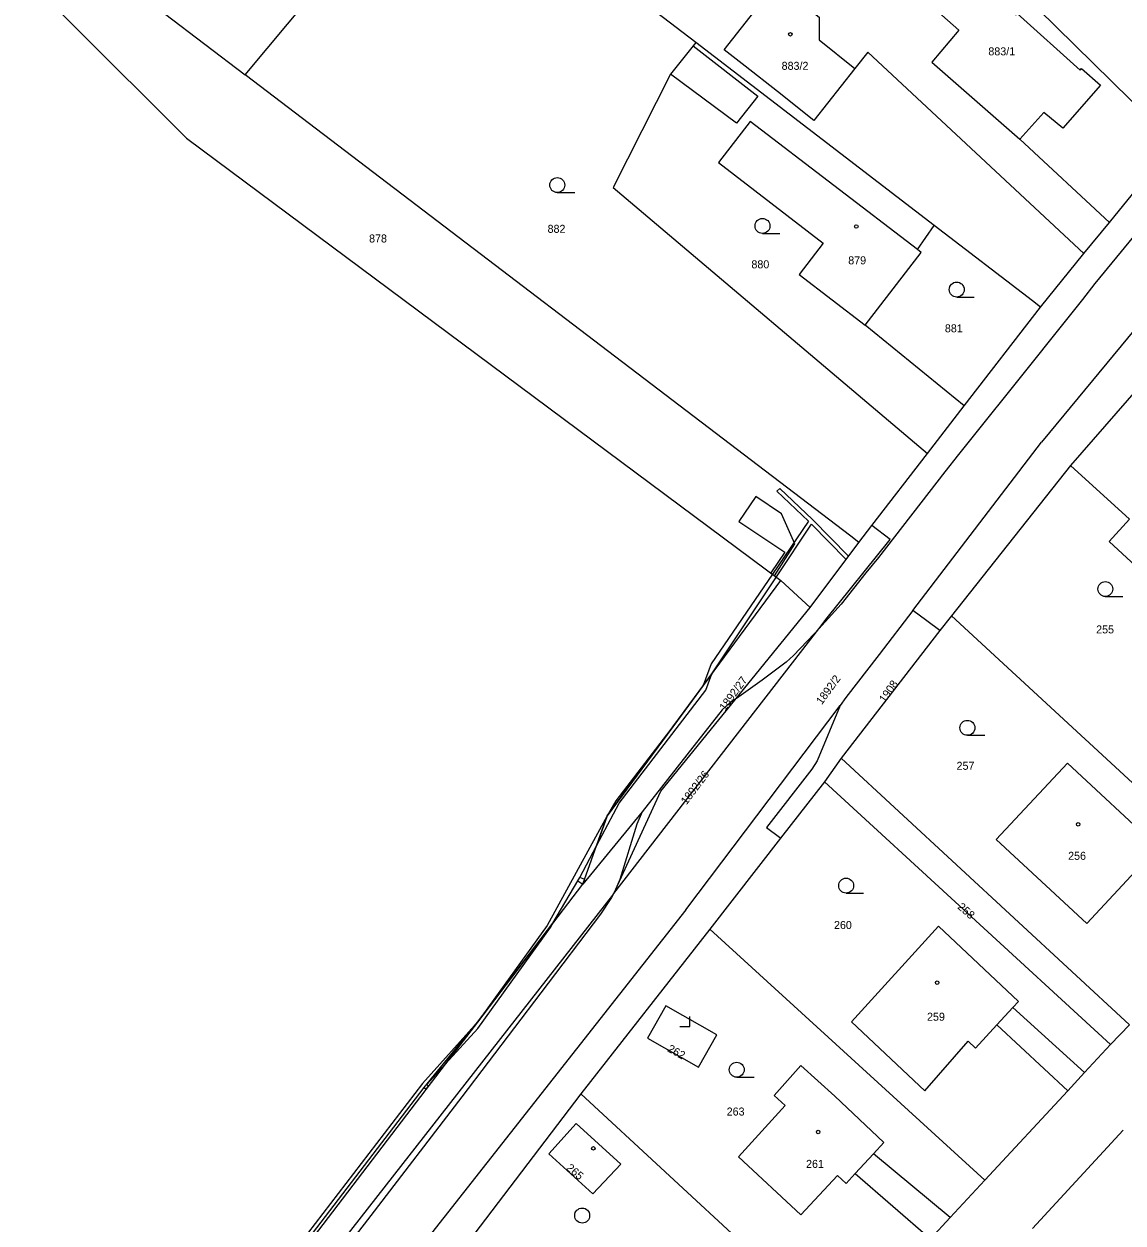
# Model space of a CAD drawing. Extents: x -587171 to -555306, y -1167727 to -1074732.
# Drawn here: x -560353.3 to -560243.1, y -1077820.1 to -1077699.8 of the extents above; entities that cross this region are included whole.
import ezdxf

# ---------------------------------------------------------------- set-up
doc = ezdxf.new("R2010")
doc.units = 0
for name, color, linetype in [('Hranice parcel', 7, 'Continuous'), ('Parcelní čísla', 7, 'Continuous'), ('Vnitřní kresba', 7, 'Continuous'), ('Věcná břemena k části', 7, 'Continuous'), ('Značky budov', 7, 'Continuous'), ('Značky kultur', 7, 'Continuous')]:
    doc.layers.add(name, color=color, linetype=linetype)

msp = doc.modelspace()

# ---------------------------------------------------------------- linework, layer by layer
at = {"layer": 'Hranice parcel'}
for p, q in [((-560285.91, -1077701.68), (-560311.93, -1077681.72)), ((-560331.1, -1077704.9), (-560322.05, -1077694.02)), ((-560262.02, -1077720.01), (-560285.91, -1077701.68)), ((-560273.55, -1077701.41), (-560269.95, -1077704.27)), ((-560244.43, -1077719.71), (-560237.94, -1077711.73)), ((-560246.98, -1077722.84), (-560244.43, -1077719.71)), ((-560263.69, -1077722.44), (-560262.02, -1077720.01)), ((-560251.34, -1077728.2), (-560246.98, -1077722.84)), ((-560258.99, -1077738.11), (-560251.34, -1077728.2)), ((-560258.99, -1077738.11), (-560268.91, -1077730.03)), ((-560236.6, -1077730.58), (-560248.32, -1077744.1)), ((-560262.68, -1077742.89), (-560258.99, -1077738.11)), ((-560268.24, -1077750.1), (-560262.68, -1077742.89)), ((-560248.32, -1077744.1), (-560260.28, -1077759.18)), ((-560248.32, -1077744.1), (-560242.41, -1077749.49)), ((-560269.56, -1077751.81), (-560268.24, -1077750.1)), ((-560266.43, -1077751.52), (-560268.24, -1077750.1)), ((-560272.86, -1077759.54), (-560266.43, -1077751.52)), ((-560273.58, -1077760.47), (-560272.86, -1077759.54)), ((-560260.28, -1077759.18), (-560261.42, -1077760.66)), ((-560260.28, -1077759.18), (-560230.24, -1077786.92)), ((-560294.11, -1077787.02), (-560273.58, -1077760.47)), ((-560261.42, -1077760.66), (-560271.34, -1077773.46)), ((-560271.34, -1077773.46), (-560273.01, -1077775.84)), ((-560271.34, -1077773.46), (-560242.43, -1077800.19)), ((-560273.01, -1077775.84), (-560277.4, -1077781.48)), ((-560273.01, -1077775.84), (-560244.32, -1077802.19)), ((-560291.27, -1077778.84), (-560297.22, -1077786.08)), ((-560277.4, -1077781.48), (-560284.5, -1077790.6)), ((-560387.98, -1077904.93), (-560297.22, -1077786.08)), ((-560294.23, -1077787.18), (-560294.11, -1077787.02)), ((-560284.5, -1077790.6), (-560297.43, -1077807.11)), ((-560284.5, -1077790.6), (-560256.93, -1077815.79)), ((-560244.32, -1077802.19), (-560242.43, -1077800.19)), ((-560246.92, -1077804.99), (-560244.32, -1077802.19)), ((-560248.61, -1077806.82), (-560246.92, -1077804.99)), ((-560297.43, -1077807.11), (-560310.75, -1077824.62)), ((-560297.43, -1077807.11), (-560271.27, -1077831.32)), ((-560256.93, -1077815.79), (-560248.61, -1077806.82)), ((-560252.13, -1077820.62), (-560243.04, -1077810.78)), ((-560260.39, -1077819.54), (-560256.93, -1077815.79)), ((-560262.36, -1077821.68), (-560260.39, -1077819.54))]:
    msp.add_line(p, q, dxfattribs=at)
for points in [[(-560237.94, -1077711.73), (-560238.65, -1077711.03), (-560292.32, -1077658.28)], [(-560362.63, -1077676.58), (-560360.56, -1077681.04), (-560358.52, -1077683.18), (-560356.35, -1077685.14), (-560347.27, -1077692.56), (-560331.1, -1077704.9)], [(-560270.16, -1077686.56), (-560268.62, -1077684.55), (-560264.69, -1077687.95), (-560259.99, -1077692.27), (-560260.7, -1077693.04), (-560253.79, -1077698.88), (-560253.69, -1077698.77), (-560247.36, -1077704.43), (-560247.23, -1077704.28), (-560245.33, -1077705.94), (-560249.1, -1077710.26), (-560251, -1077708.68), (-560253.4, -1077711.37), (-560244.43, -1077719.71)], [(-560359.92, -1077688.39), (-560336.97, -1077711.25), (-560277.37, -1077755.62)], [(-560280.97, -1077704.03), (-560283.06, -1077702.4), (-560277.84, -1077695.75), (-560275.86, -1077697.3)], [(-560275.86, -1077697.3), (-560273.52, -1077699.14), (-560273.55, -1077701.41)], [(-560221.55, -1077697.81), (-560228.2, -1077705.12), (-560229.65, -1077706.68), (-560233, -1077710.48), (-560233.72, -1077711.32), (-560240.9, -1077719.8), (-560242.03, -1077721.14), (-560245.88, -1077725.84), (-560247.13, -1077727.44), (-560255.12, -1077737.45), (-560256.37, -1077738.99), (-560259.58, -1077743.01), (-560260.93, -1077744.74), (-560267.57, -1077753.31), (-560268.85, -1077754.85), (-560271.33, -1077758.01), (-560272.61, -1077759.42), (-560273.58, -1077760.47)], [(-560285.91, -1077701.68), (-560286.17, -1077702), (-560288.45, -1077704.85), (-560294.19, -1077716.21), (-560262.68, -1077742.89)], [(-560246.98, -1077722.84), (-560268.65, -1077702.65), (-560269.95, -1077704.27)], [(-560269.95, -1077704.27), (-560274.06, -1077709.48), (-560277.71, -1077706.6), (-560280.97, -1077704.03)], [(-560269.56, -1077751.81), (-560270.36, -1077751.2), (-560331.1, -1077704.9)], [(-560263.69, -1077722.44), (-560280.46, -1077709.59), (-560283.62, -1077713.69), (-560273.12, -1077721.79), (-560275.55, -1077724.94), (-560268.91, -1077730.03)], [(-560251.34, -1077728.2), (-560252.13, -1077727.59), (-560262.02, -1077720.01)], [(-560268.91, -1077730.03), (-560263.3, -1077722.74), (-560263.69, -1077722.44)], [(-560242.41, -1077749.49), (-560244.46, -1077751.71), (-560236.97, -1077758.65), (-560234.92, -1077756.43)], [(-560277.37, -1077755.62), (-560274.43, -1077758.34), (-560269.56, -1077751.81)], [(-560297.22, -1077786.08), (-560294.8, -1077779.23), (-560277.37, -1077755.62)], [(-560261.42, -1077760.66), (-560262.74, -1077759.68), (-560264.13, -1077758.65), (-560267.52, -1077763.05), (-560270.86, -1077767.38), (-560271.43, -1077768.18), (-560273.73, -1077773.72), (-560274.27, -1077774.57), (-560278.83, -1077780.42), (-560277.52, -1077781.39), (-560277.4, -1077781.48)], [(-560273.58, -1077760.47), (-560274.04, -1077760.97), (-560276.1, -1077763.16), (-560276.83, -1077763.82), (-560279.24, -1077765.63), (-560281.84, -1077767.46), (-560282.52, -1077767.93), (-560283.26, -1077768.61), (-560286.8, -1077773.12), (-560291.27, -1077778.84)], [(-560246.69, -1077790.05), (-560239.57, -1077782.38), (-560248.65, -1077773.96), (-560255.78, -1077781.6), (-560246.69, -1077790.05)], [(-560291.27, -1077778.84), (-560291.83, -1077780.08), (-560293.54, -1077785.61), (-560294.11, -1077787.02)], [(-560294.23, -1077787.18), (-560294.35, -1077787.44), (-560295.45, -1077789.09), (-560301.45, -1077797), (-560309.38, -1077807.42), (-560318.5, -1077819.34), (-560330.73, -1077835.21), (-560344.15, -1077852.69), (-560352.48, -1077863.58), (-560360.27, -1077873.84), (-560368.19, -1077884.22), (-560377.93, -1077897.05), (-560382.7, -1077903.34), (-560383.5, -1077904.4), (-560385.4, -1077906.86), (-560386.63, -1077908.45), (-560392.71, -1077916.38), (-560393.99, -1077915.43), (-560395.27, -1077914.48)], [(-560387.98, -1077904.93), (-560354.65, -1077864.55), (-560294.23, -1077787.18)], [(-560246.92, -1077804.99), (-560254.11, -1077798.45), (-560253.56, -1077797.85), (-560261.57, -1077790.31), (-560270.29, -1077799.89), (-560262.94, -1077806.81), (-560258.61, -1077801.84), (-560257.86, -1077802.53), (-560255.73, -1077800.21), (-560248.61, -1077806.82)], [(-560288.9, -1077798.28), (-560290.76, -1077801.54), (-560285.65, -1077804.46), (-560283.8, -1077801.22), (-560288.9, -1077798.28)], [(-560260.39, -1077819.54), (-560268.09, -1077813.13), (-560267.06, -1077812.01), (-560271.98, -1077807.35), (-560275.36, -1077804.28), (-560278.06, -1077807.28), (-560276.95, -1077808.29), (-560281.62, -1077813.43), (-560275.36, -1077819.26), (-560271.69, -1077815.31), (-560270.84, -1077816.11), (-560269.92, -1077815.12), (-560262.36, -1077821.68)], [(-560297.89, -1077810.1), (-560300.65, -1077813.13), (-560296.23, -1077817.14), (-560293.42, -1077814.19), (-560297.89, -1077810.1)]]:
    msp.add_lwpolyline(points, dxfattribs=at)
at = {"layer": 'Vnitřní kresba'}
for p, q in [((-560268.53, -1077692.43), (-560259.52, -1077700.43)), ((-560259.52, -1077700.43), (-560262.24, -1077703.64)), ((-560286.17, -1077702), (-560279.7, -1077707.04)), ((-560262.24, -1077703.64), (-560253.4, -1077711.37)), ((-560281.84, -1077709.76), (-560288.45, -1077704.85)), ((-560279.7, -1077707.04), (-560281.84, -1077709.76)), ((-560233.67, -1077720.45), (-560251.25, -1077741.77)), ((-560264.13, -1077758.65), (-560251.25, -1077741.77)), ((-560286.91, -1077788.65), (-560271.43, -1077768.18)), ((-560286.91, -1077788.65), (-560313.5, -1077822.5)), ((-560255.73, -1077800.21), (-560254.11, -1077798.45)), ((-560269.92, -1077815.12), (-560268.09, -1077813.13))]:
    msp.add_line(p, q, dxfattribs=at)
msp.add_lwpolyline([(-560294.11, -1077787.02), (-560289.4, -1077776.76), (-560274.43, -1077758.34)], dxfattribs=at)
at = {"layer": 'Věcná břemena k části'}
for points in [[(-560270.83, -1077753.51), (-560270.59, -1077753.19), (-560274.2, -1077749.51), (-560277.49, -1077746.39), (-560277.77, -1077746.67), (-560274.6, -1077749.68), (-560278.22, -1077754.99), (-560284.35, -1077763.99), (-560285.16, -1077766.18), (-560284.3, -1077765.01), (-560277.83, -1077755.27), (-560274.31, -1077749.97)], [(-560276.99, -1077752.78), (-560278.37, -1077754.88), (-560278.01, -1077755.15), (-560275.98, -1077751.97), (-560277.31, -1077748.95), (-560279.89, -1077747.22), (-560281.58, -1077749.7)], [(-560295.86, -1077782.24), (-560293.59, -1077777.96), (-560284.9, -1077766.62), (-560284.3, -1077765.01), (-560285.16, -1077766.18), (-560287.74, -1077769.67), (-560294.8, -1077779.23)], [(-560287.74, -1077769.67), (-560293.92, -1077777.74), (-560294.8, -1077779.23)], [(-560295.86, -1077782.24), (-560294.8, -1077779.23), (-560300.82, -1077790.23), (-560307.8, -1077799.93), (-560300.23, -1077790.02), (-560297.74, -1077785.77), (-560297.55, -1077785.42)], [(-560295.86, -1077782.24), (-560294.8, -1077779.23), (-560300.82, -1077790.23), (-560307.8, -1077799.93), (-560300.23, -1077790.02), (-560297.74, -1077785.77), (-560297.22, -1077786.08), (-560297.05, -1077785.61), (-560297.55, -1077785.42)], [(-560310.99, -1077804.11), (-560307.75, -1077800.56), (-560300.48, -1077790.45), (-560300.23, -1077790.02), (-560307.8, -1077799.93)], [(-560313.14, -1077806.5), (-560307.8, -1077799.93), (-560313.31, -1077806.07), (-560329.46, -1077827.15), (-560345.7, -1077847.9), (-560362.62, -1077869.74), (-560378.65, -1077890.79), (-560388.62, -1077904.44), (-560388.3, -1077904.68), (-560378.09, -1077890.72), (-560376.49, -1077888.63), (-560375.9, -1077889.11), (-560375.66, -1077888.79), (-560376.25, -1077888.31), (-560345.53, -1077848.34), (-560345.28, -1077848.01), (-560329.27, -1077827.56), (-560329.03, -1077827.24)]]:
    msp.add_lwpolyline(points, close=True, dxfattribs=at)
msp.add_lwpolyline([(-560362.14, -1077869.78), (-560345.53, -1077848.34), (-560345.13, -1077848.81), (-560344.88, -1077848.49), (-560345.28, -1077848.01), (-560329.27, -1077827.56), (-560329.04, -1077827.75), (-560328.8, -1077827.43), (-560329.03, -1077827.24), (-560313.14, -1077806.5), (-560312.95, -1077806.67), (-560312.7, -1077806.35), (-560312.88, -1077806.19), (-560310.99, -1077804.11), (-560307.8, -1077799.93), (-560313.31, -1077806.07), (-560329.46, -1077827.15), (-560345.7, -1077847.9), (-560362.62, -1077869.74)], dxfattribs=at)
at = {"layer": 'Značky budov'}
for centre in [(-560276.42, -1077700.85), (-560269.81, -1077720.12), (-560247.57, -1077780.09), (-560261.7, -1077795.97), (-560273.63, -1077810.95), (-560296.18, -1077812.59)]:
    msp.add_circle(centre, 0.175, dxfattribs=at)
at = {"layer": 'Značky kultur'}
for p, q in [((-560299.8, -1077716.72), (-560298.05, -1077716.72)), ((-560279.22, -1077720.82), (-560277.47, -1077720.82)), ((-560259.74, -1077727.2), (-560257.99, -1077727.2)), ((-560244.84, -1077757.24), (-560243.09, -1077757.24)), ((-560258.67, -1077771.16), (-560256.92, -1077771.16)), ((-560270.83, -1077786.99), (-560269.08, -1077786.99)), ((-560286.52, -1077800.37), (-560286.52, -1077799.37)), ((-560287.52, -1077800.37), (-560286.52, -1077800.37)), ((-560281.8, -1077805.45), (-560280.05, -1077805.45))]:
    msp.add_line(p, q, dxfattribs=at)
for centre in [(-560299.8, -1077715.97), (-560279.22, -1077720.07), (-560259.74, -1077726.45), (-560244.84, -1077756.49), (-560258.67, -1077770.41), (-560270.83, -1077786.24), (-560281.8, -1077804.7), (-560297.3, -1077819.33)]:
    msp.add_circle(centre, 0.75, dxfattribs=at)

# ---------------------------------------------------------------- texts
at = {"layer": 'Parcelní čísla'}
for s, p in [('883/1', (-560256.57, -1077702.96)), ('883/2', (-560277.3, -1077704.41)), ('882', (-560300.77, -1077720.76)), ('878', (-560318.67, -1077721.73)), ('880', (-560280.33, -1077724.32)), ('879', (-560270.62, -1077723.92)), ('881', (-560260.93, -1077730.74)), ('255', (-560245.76, -1077760.94)), ('257', (-560259.76, -1077774.62)), ('256', (-560248.57, -1077783.65)), ('260', (-560272.05, -1077790.59)), ('259', (-560262.72, -1077799.79)), ('263', (-560282.81, -1077809.3)), ('261', (-560274.85, -1077814.55))]:
    msp.add_text(s, height=0.803, dxfattribs=at).set_placement(p)
for s, rotation, p in [('1892/27', 54, (-560282.97, -1077768.77)), ('1892/2', 54, (-560273.27, -1077768.15)), ('1908', 55, (-560266.95, -1077767.95)), ('1892/26', 53, (-560286.84, -1077778.18)), ('258', 319, (-560259.72, -1077788.48)), ('262', 331, (-560288.82, -1077802.83)), ('265', 320, (-560298.96, -1077814.67))]:
    msp.add_text(s, height=0.803, rotation=rotation, dxfattribs=at).set_placement(p)

doc.saveas('drawing.dxf')
